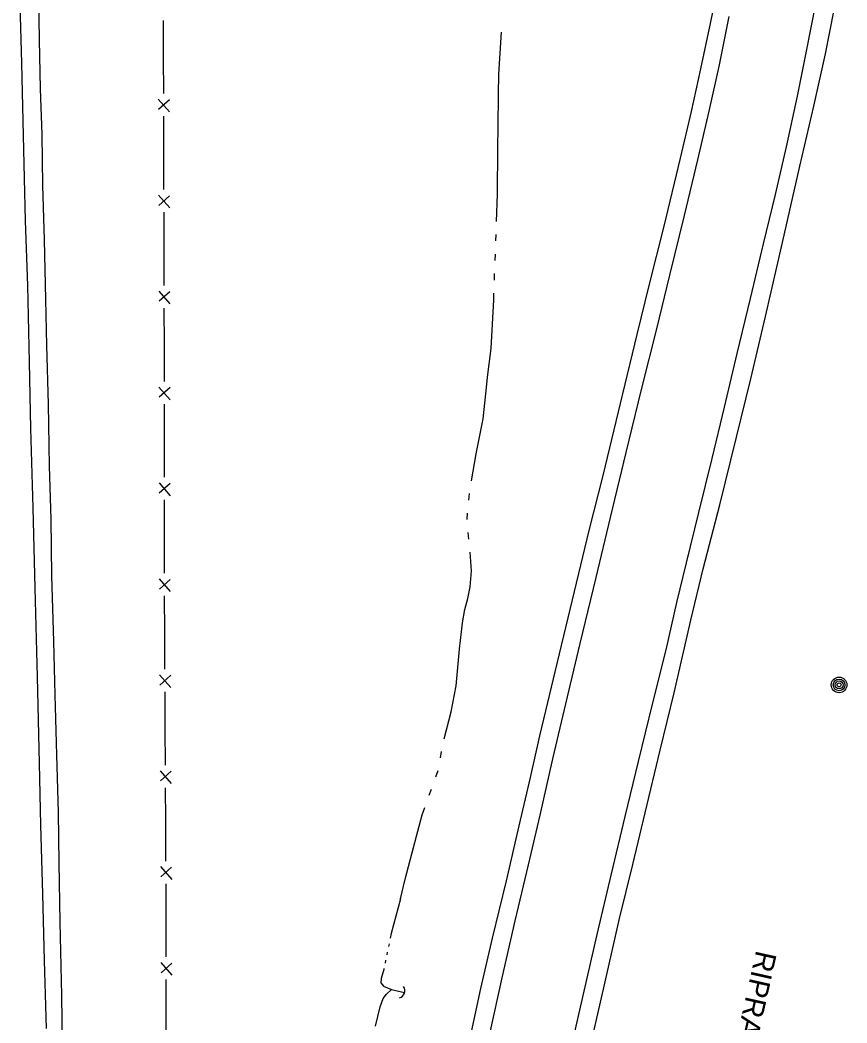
# Model space of a CAD drawing. Extents: x 589250 to 1188077, y 162953 to 363065.
# Drawn here: x 594074.7 to 594310.9, y 187804.6 to 188090.9 of the extents above; entities that cross this region are included whole.
import ezdxf

# ---------------------------------------------------------------- set-up
doc = ezdxf.new("R2010")
doc.units = 0
for name, color, linetype in [('E_DRN', 7, 'Continuous'), ('E_DRN_RipRap_Text', 7, 'Continuous'), ('E_FEN_P', 7, 'Continuous'), ('E_MISCPROP', 7, 'Continuous'), ('E_RDWY', 7, 'Continuous'), ('E_RDWY_Gravel', 7, 'Continuous'), ('E_WTR_FlowLine', 7, 'Continuous')]:
    doc.layers.add(name, color=color, linetype=linetype)

msp = doc.modelspace()

# ---------------------------------------------------------------- linework, layer by layer
at = {"layer": 'E_DRN'}
msp.add_arc((594182.48, 187813.79), 2.14, 287.2198, 33.48, dxfattribs=at)
at = {"layer": 'E_FEN_P'}
for p, q in [((594115.61, 188090.8), (594115.64, 188080.34)), ((594115.64, 188080.34), (594115.67, 188069.89)), ((594114.21, 188068.27), (594117.39, 188064.64)), ((594117.38, 188068.11), (594114.29, 188065.37)), ((594115.69, 188063.41), (594115.72, 188053.7)), ((594115.72, 188053.7), (594115.72, 188052.96)), ((594115.72, 188052.96), (594115.75, 188042.5)), ((594114.29, 188040.89), (594117.47, 188037.25)), ((594117.46, 188040.73), (594114.37, 188037.98)), ((594115.77, 188036.03), (594115.8, 188025.57)), ((594115.8, 188025.57), (594115.83, 188015.11)), ((594114.37, 188013.5), (594117.56, 188009.87)), ((594117.55, 188013.34), (594114.45, 188010.59)), ((594115.85, 188008.64), (594115.85, 188008.61)), ((594115.85, 188008.61), (594115.86, 187998.19)), ((594115.86, 187998.19), (594115.87, 187987.73)), ((594114.41, 187986.12), (594117.59, 187982.48)), ((594117.58, 187985.96), (594114.48, 187983.21)), ((594115.88, 187981.26), (594115.89, 187970.8)), ((594115.89, 187970.8), (594115.9, 187960.34)), ((594114.44, 187958.73), (594117.61, 187955.09)), ((594117.61, 187958.57), (594114.51, 187955.83)), ((594115.91, 187953.87), (594115.92, 187943.41)), ((594115.92, 187943.41), (594115.93, 187932.96)), ((594114.47, 187931.35), (594117.64, 187927.71)), ((594117.64, 187931.18), (594114.54, 187928.44)), ((594115.94, 187926.49), (594115.99, 187916.03)), ((594115.99, 187916.03), (594116.04, 187905.57)), ((594114.59, 187903.96), (594117.78, 187900.33)), ((594117.76, 187903.81), (594114.67, 187901.05)), ((594116.08, 187899.1), (594116.13, 187888.64)), ((594116.13, 187888.64), (594116.18, 187878.19)), ((594114.72, 187876.57), (594117.92, 187872.95)), ((594117.9, 187876.42), (594114.81, 187873.67)), ((594116.21, 187871.72), (594116.26, 187862.51)), ((594116.26, 187862.51), (594116.27, 187861.26)), ((594116.27, 187861.26), (594116.31, 187850.8)), ((594114.85, 187849.19), (594118.04, 187845.56)), ((594118.02, 187849.03), (594114.93, 187846.28)), ((594116.34, 187844.33), (594116.38, 187833.87)), ((594116.38, 187833.87), (594116.41, 187825.27)), ((594116.41, 187825.27), (594116.42, 187823.42)), ((594114.95, 187821.81), (594118.12, 187818.17)), ((594118.12, 187821.64), (594115.02, 187818.9)), ((594116.42, 187816.94), (594116.42, 187806.49)), ((594116.42, 187806.49), (594116.43, 187796.03))]:
    msp.add_line(p, q, dxfattribs=at)
at = {"layer": 'E_MISCPROP'}
for radius in [2.23, 1.67, 1.12, 0.558]:
    msp.add_circle((594308.63, 187901.08), radius, dxfattribs=at)
at = {"layer": 'E_RDWY'}
for p, q in [((594075.22, 188078.62), (594074.75, 188095.45)), ((594299.2, 188081.49), (594302.12, 188095.96)), ((594274.5, 188078.06), (594277.28, 188091.89)), ((594296.78, 188069.2), (594299.2, 188081.49)), ((594075.7, 188057.97), (594075.22, 188078.62)), ((594271.53, 188064.91), (594274.5, 188078.06)), ((594293.56, 188054.66), (594296.78, 188069.2)), ((594268.29, 188050.96), (594271.53, 188064.91)), ((594076.27, 188033.61), (594075.7, 188057.97)), ((594290.42, 188041.06), (594293.56, 188054.66)), ((594264.49, 188035.08), (594268.29, 188050.96)), ((594287.05, 188026.98), (594290.42, 188041.06)), ((594076.93, 188015.13), (594076.27, 188033.61)), ((594260.32, 188018.1), (594264.49, 188035.08)), ((594283.28, 188011.39), (594287.05, 188026.98)), ((594256.55, 188002.76), (594260.32, 188018.1)), ((594077.42, 187993.19), (594076.93, 188015.13)), ((594279.56, 187995.66), (594283.28, 188011.39)), ((594252.22, 187985.44), (594256.55, 188002.76)), ((594275.87, 187980.35), (594279.56, 187995.66)), ((594077.84, 187974.25), (594077.42, 187993.19)), ((594247.83, 187967.41), (594252.22, 187985.44)), ((594272.41, 187965.71), (594275.87, 187980.35)), ((594078.46, 187951.61), (594077.84, 187974.25)), ((594243.32, 187948.86), (594247.83, 187967.41)), ((594268.62, 187950.26), (594272.41, 187965.71)), ((594079.08, 187928.71), (594078.46, 187951.61)), ((594239.27, 187931.72), (594243.32, 187948.86)), ((594265.09, 187935.9), (594268.62, 187950.26)), ((594262.33, 187924.57), (594265.09, 187935.9)), ((594234.73, 187912.94), (594239.27, 187931.72)), ((594079.75, 187903.37), (594079.08, 187928.71)), ((594259.23, 187911.13), (594262.33, 187924.57)), ((594230.58, 187895.72), (594234.73, 187912.94)), ((594255.33, 187895.54), (594259.23, 187911.13)), ((594080.28, 187878.69), (594079.75, 187903.37)), ((594226.91, 187879.94), (594230.58, 187895.72)), ((594251.39, 187879.2), (594255.33, 187895.54)), ((594223.26, 187863.88), (594226.91, 187879.94)), ((594247.57, 187863.55), (594251.39, 187879.2)), ((594080.72, 187861), (594080.28, 187878.69)), ((594219.89, 187849.7), (594223.26, 187863.88)), ((594243.61, 187847.13), (594247.57, 187863.55)), ((594081.26, 187841.3), (594080.72, 187861)), ((594216.12, 187833.75), (594219.89, 187849.7)), ((594239.52, 187829.79), (594243.61, 187847.13)), ((594081.75, 187822.36), (594081.26, 187841.3)), ((594212.44, 187817.45), (594216.12, 187833.75)), ((594235.82, 187813.68), (594239.52, 187829.79)), ((594082.27, 187802.95), (594081.75, 187822.36)), ((594208.85, 187801.44), (594212.44, 187817.45)), ((594232.33, 187798.24), (594235.82, 187813.68))]:
    msp.add_line(p, q, dxfattribs=at)
at = {"layer": 'E_RDWY_Gravel'}
for p, q in [((594271.88, 188089.88), (594274.28, 188101.34)), ((594080.31, 188085.28), (594080.06, 188097.51)), ((594304.71, 188081.27), (594307.22, 188093.84)), ((594269.19, 188076.95), (594271.88, 188089.88)), ((594080.63, 188071.27), (594080.31, 188085.28)), ((594301.38, 188066.31), (594304.71, 188081.27)), ((594266.51, 188064.82), (594269.19, 188076.95)), ((594081.05, 188058.18), (594080.63, 188071.27)), ((594297.44, 188049.17), (594301.38, 188066.31)), ((594263.37, 188051.46), (594266.51, 188064.82)), ((594081.28, 188043.69), (594081.05, 188058.18)), ((594258.72, 188032.07), (594263.37, 188051.46)), ((594292.43, 188027.41), (594297.44, 188049.17)), ((594081.73, 188028.18), (594081.28, 188043.69)), ((594254.37, 188015.14), (594258.72, 188032.07)), ((594082.12, 188011.11), (594081.73, 188028.18)), ((594287.61, 188006.29), (594292.43, 188027.41)), ((594250.95, 188001.08), (594254.37, 188015.14)), ((594082.41, 187997.94), (594082.12, 188011.11)), ((594283.38, 187988.43), (594287.61, 188006.29)), ((594246.83, 187984.18), (594250.95, 188001.08)), ((594082.83, 187981.18), (594082.41, 187997.94)), ((594279.37, 187971.78), (594283.38, 187988.43)), ((594241.24, 187960.82), (594246.83, 187984.18)), ((594083.16, 187963.56), (594082.83, 187981.18)), ((594274.56, 187952.44), (594279.37, 187971.78)), ((594083.59, 187948.39), (594083.16, 187963.56)), ((594237.26, 187945.12), (594241.24, 187960.82)), ((594269.83, 187934.17), (594274.56, 187952.44)), ((594083.85, 187932.17), (594083.59, 187948.39)), ((594233.11, 187927.78), (594237.26, 187945.12)), ((594266.33, 187919.58), (594269.83, 187934.17)), ((594084.4, 187913.5), (594083.85, 187932.17)), ((594228.75, 187909.95), (594233.11, 187927.78)), ((594261.56, 187898.79), (594266.33, 187919.58)), ((594084.73, 187898.2), (594084.4, 187913.5)), ((594223.16, 187886.54), (594228.75, 187909.95)), ((594085.22, 187881.07), (594084.73, 187898.2)), ((594257.55, 187882.4), (594261.56, 187898.79)), ((594220.48, 187874.65), (594223.16, 187886.54)), ((594253.29, 187864.57), (594257.55, 187882.4)), ((594085.69, 187864.66), (594085.22, 187881.07)), ((594217.26, 187860.85), (594220.48, 187874.65)), ((594085.95, 187850.32), (594085.69, 187864.66)), ((594249.71, 187849.82), (594253.29, 187864.57)), ((594213.65, 187845.12), (594217.26, 187860.85)), ((594086.23, 187833.38), (594085.95, 187850.32)), ((594245.91, 187834.4), (594249.71, 187849.82)), ((594209.66, 187828.73), (594213.65, 187845.12)), ((594086.66, 187812.44), (594086.23, 187833.38)), ((594241.84, 187816.34), (594245.91, 187834.4)), ((594206.34, 187814.37), (594209.66, 187828.73)), ((594237.95, 187799.28), (594241.84, 187816.34)), ((594201.99, 187794.32), (594206.34, 187814.37)), ((594086.96, 187794.69), (594086.66, 187812.44))]:
    msp.add_line(p, q, dxfattribs=at)
at = {"layer": 'E_WTR_FlowLine'}
for p, q in [((594211.45, 188075.46), (594212.26, 188087.39)), ((594211.35, 188069.64), (594211.45, 188075.46)), ((594211.26, 188060.42), (594211.35, 188069.64)), ((594211.18, 188054.29), (594211.26, 188060.41)), ((594211.26, 188060.41), (594211.26, 188060.42)), ((594211.06, 188041.16), (594211.18, 188054.29)), ((594210.8, 188033.4), (594211.06, 188041.16)), ((594210.6, 188027.82), (594210.67, 188029.68)), ((594210.4, 188022.23), (594210.47, 188024.09)), ((594210.2, 188016.65), (594210.27, 188018.51)), ((594209.28, 187997.12), (594209.99, 188010.99)), ((594209.99, 188010.99), (594210.06, 188012.92)), ((594208.25, 187988.92), (594209.28, 187997.12)), ((594207.94, 187986.01), (594208.25, 187988.92)), ((594206.98, 187977.01), (594207.94, 187986.01)), ((594205.01, 187967.06), (594206.98, 187977.01)), ((594203.69, 187959.36), (594205.01, 187967.06)), ((594202.86, 187953.83), (594203.07, 187955.68)), ((594202.39, 187948.26), (594202.49, 187950.12)), ((594202.88, 187942.7), (594202.7, 187944.56)), ((594203.68, 187933.68), (594203.23, 187938.99)), ((594203.31, 187929.04), (594203.68, 187933.68)), ((594202.58, 187925.73), (594203.31, 187929.04)), ((594201.78, 187922.57), (594202.58, 187925.73)), ((594201.1, 187918.79), (594201.78, 187922.57)), ((594200.43, 187912.93), (594201.1, 187918.79)), ((594199.32, 187900.81), (594200.37, 187912.3)), ((594200.37, 187912.3), (594200.43, 187912.93)), ((594197.81, 187893.43), (594199.32, 187900.81)), ((594195.88, 187885.72), (594197.81, 187893.43)), ((594194.84, 187880.24), (594195.12, 187882.08)), ((594193.48, 187874.84), (594194.11, 187876.6)), ((594191.6, 187869.58), (594192.22, 187871.33)), ((594189.59, 187863.97), (594190.34, 187866.07)), ((594187.11, 187854.7), (594189.59, 187863.97)), ((594184.68, 187845.63), (594187.11, 187854.7)), ((594183.4, 187839.98), (594184.68, 187845.63)), ((594183.4, 187839.98), (594180.73, 187830.11)), ((594180.73, 187830.11), (594180.45, 187828.74)), ((594179.62, 187824.81), (594179.46, 187824.03)), ((594180.12, 187827.17), (594179.95, 187826.38)), ((594179.13, 187822.46), (594178.97, 187821.67)), ((594178.58, 187819.83), (594177.86, 187817.21)), ((594178.64, 187820.1), (594178.58, 187819.83)), ((594177.86, 187817.21), (594177.72, 187816.03)), ((594177.72, 187816.03), (594178.51, 187815.07)), ((594178.51, 187815.07), (594180.8, 187814.07)), ((594179.37, 187812.82), (594180.8, 187814.07)), ((594180.8, 187814.07), (594184.56, 187813.29)), ((594177.56, 187809.13), (594178.46, 187811.57)), ((594178.46, 187811.57), (594179.37, 187812.82)), ((594176.25, 187803.66), (594177.56, 187809.13))]:
    msp.add_line(p, q, dxfattribs=at)

# ---------------------------------------------------------------- texts
at = {"layer": 'E_DRN_RipRap_Text'}
msp.add_text('RIPRAP', height=6, rotation=257.4222, dxfattribs=at).set_placement((594284.99, 187825.51))

doc.saveas('drawing.dxf')
